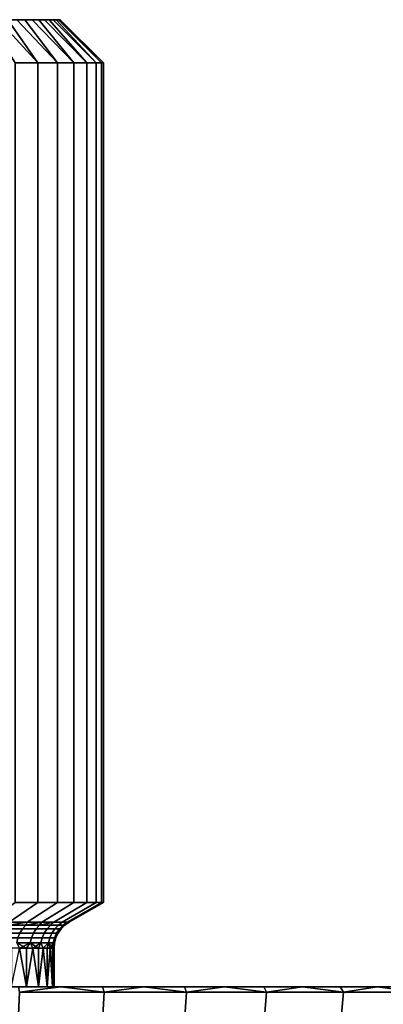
# Model space of a CAD drawing. Header units: metres. Extents: x -109 to 109, y -100 to 76.
# Tile 336 of 337: x 84.72 to 94.5, y 49.03 to 75.5. Entities that reach past the tile are written whole.
import ezdxf

# ---------------------------------------------------------------- set-up
doc = ezdxf.new("R2010")
doc.units = ezdxf.units.M
doc.layers.add('solid_21062310', color=7, linetype='CONTINUOUS')

msp = doc.modelspace()

# ---------------------------------------------------------------- linework, layer by layer
at = {"layer": 'solid_21062310'}
for points in [[(85.802788, 75.5, -0.476263), (67.184502, 75.5), (67.197212, 75.5, 0.476263), (85.815498, 75.5)], [(85.766754, 75.5, -0.947593), (67.197212, 75.5, -0.476262), (67.184502, 75.5), (85.802788, 75.5, -0.476263)], [(67.233246, 75.5, 0.947593), (85.802788, 75.5, 0.476262), (85.815498, 75.5), (67.197212, 75.5, 0.476263)], [(85.707413, 75.5, -1.41399), (67.233246, 75.5, -0.947592), (67.197212, 75.5, -0.476262), (85.766754, 75.5, -0.947593)], [(67.292587, 75.5, 1.41399), (85.766754, 75.5, 0.947592), (85.802788, 75.5, 0.476262), (67.233246, 75.5, 0.947593)], [(85.624748, 75.5, -1.875455), (67.292587, 75.5, -1.41399), (67.233246, 75.5, -0.947592), (85.707413, 75.5, -1.41399)], [(67.375252, 75.5, 1.875455), (85.707413, 75.5, 1.41399), (85.766754, 75.5, 0.947592), (67.292587, 75.5, 1.41399)], [(85.518318, 75.5, -2.333402), (67.375252, 75.5, -1.875454), (67.292587, 75.5, -1.41399), (85.624748, 75.5, -1.875455)], [(67.481682, 75.5, 2.333402), (85.624748, 75.5, 1.875454), (85.707413, 75.5, 1.41399), (67.375252, 75.5, 1.875455)], [(85.388023, 75.5, -2.788139), (67.481674, 75.5, -2.3334), (67.375252, 75.5, -1.875454), (85.518318, 75.5, -2.333402)], [(85.234955, 75.5, -3.236253), (67.611977, 75.5, -2.788138), (67.481674, 75.5, -2.3334), (85.388023, 75.5, -2.788139)], [(67.611977, 75.5, 2.788139), (85.518326, 75.5, 2.3334), (85.624748, 75.5, 1.875454), (67.481682, 75.5, 2.333402)], [(67.765045, 75.5, 3.236253), (85.388023, 75.5, 2.788138), (85.518326, 75.5, 2.3334), (67.611977, 75.5, 2.788139)], [(85.060234, 75.5, -3.674286), (67.765045, 75.5, -3.236252), (67.611977, 75.5, -2.788138), (85.234955, 75.5, -3.236253)], [(67.939766, 75.5, 3.674286), (85.234955, 75.5, 3.236252), (85.388023, 75.5, 2.788138), (67.765045, 75.5, 3.236253)], [(84.863945, 75.5, -4.101245), (67.939766, 75.5, -3.674285), (67.765045, 75.5, -3.236252), (85.060234, 75.5, -3.674286)], [(68.136055, 75.5, 4.101245), (85.060234, 75.5, 3.674285), (85.234955, 75.5, 3.236252), (67.939766, 75.5, 3.674286)], [(84.644852, 75.5, -4.520209), (68.136055, 75.5, -4.101243), (67.939766, 75.5, -3.674285), (84.863945, 75.5, -4.101245)], [(68.355148, 75.5, 4.520209), (84.863945, 75.5, 4.101243), (85.060234, 75.5, 3.674285), (68.136055, 75.5, 4.101245)], [(68.59536, 75.5, 4.92836), (84.644852, 75.5, 4.520207), (84.863945, 75.5, 4.101243), (68.355148, 75.5, 4.520209)], [(84.145119, 75.5, 5.322552), (83.867088, 75.5, 5.701107), (84.599159, 74.337997, 6.646926), (85.211639, 74.337997, 5.821111)], [(85.211639, 74.337997, -5.821112), (84.599159, 74.337997, -6.646927), (83.867088, 75.5, -5.701108), (84.145119, 75.5, -5.322554)], [(84.145119, 75.5, 5.322552), (85.211639, 74.337997, 5.821111), (84.40464, 75.5, 4.928358)], [(85.211639, 74.337997, -5.821112), (84.145119, 75.5, -5.322554), (84.40464, 75.5, -4.92836)], [(84.644852, 75.5, 4.520207), (84.40464, 75.5, 4.928358), (85.211639, 74.337997, 5.821111), (85.740295, 74.337997, 4.939121)], [(85.740295, 74.337997, -4.939122), (85.211639, 74.337997, -5.821112), (84.40464, 75.5, -4.92836), (84.644852, 75.5, -4.520209)], [(84.644852, 75.5, 4.520207), (85.740295, 74.337997, 4.939121), (84.863945, 75.5, 4.101243)], [(85.740295, 74.337997, -4.939122), (84.644852, 75.5, -4.520209), (84.863945, 75.5, -4.101245)], [(85.060234, 75.5, 3.674285), (84.863945, 75.5, 4.101243), (85.740295, 74.337997, 4.939121), (86.179962, 74.337997, 4.009536)], [(86.179962, 74.337997, -4.009537), (85.740295, 74.337997, -4.939122), (84.863945, 75.5, -4.101245), (85.060234, 75.5, -3.674286)], [(85.060234, 75.5, 3.674285), (86.179962, 74.337997, 4.009536), (85.234955, 75.5, 3.236252)], [(86.179962, 74.337997, -4.009537), (85.060234, 75.5, -3.674286), (85.234955, 75.5, -3.236253)], [(85.388023, 75.5, 2.788138), (85.234955, 75.5, 3.236252), (86.179962, 74.337997, 4.009536), (86.52639, 74.337997, 3.041304)], [(86.52639, 74.337997, -3.041305), (86.179962, 74.337997, -4.009537), (85.234955, 75.5, -3.236253), (85.388023, 75.5, -2.788139)], [(85.388023, 75.5, 2.788138), (86.52639, 74.337997, 3.041304), (85.518326, 75.5, 2.3334)], [(86.52639, 74.337997, -3.041305), (85.388023, 75.5, -2.788139), (85.518318, 75.5, -2.333402)], [(86.776222, 74.337997, -2.043845), (86.52639, 74.337997, -3.041305), (85.518318, 75.5, -2.333402), (85.624748, 75.5, -1.875455)], [(85.624748, 75.5, 1.875454), (85.518326, 75.5, 2.3334), (86.52639, 74.337997, 3.041304), (86.776222, 74.337997, 2.043845)], [(85.624748, 75.5, 1.875454), (86.776222, 74.337997, 2.043845), (85.707413, 75.5, 1.41399)], [(86.776222, 74.337997, -2.043845), (85.624748, 75.5, -1.875455), (85.707413, 75.5, -1.41399)], [(85.766754, 75.5, 0.947592), (85.707413, 75.5, 1.41399), (86.776222, 74.337997, 2.043845), (86.927063, 74.337997, 1.026819)], [(86.927063, 74.337997, -1.026819), (86.776222, 74.337997, -2.043845), (85.707413, 75.5, -1.41399), (85.766754, 75.5, -0.947593)], [(85.766754, 75.5, 0.947592), (86.927063, 74.337997, 1.026819), (86.977501, 74.337997), (85.802788, 75.5, 0.476262)], [(86.927063, 74.337997, -1.026819), (85.766754, 75.5, -0.947593), (85.802788, 75.5, -0.476263)], [(85.802788, 75.5, 0.476262), (86.977501, 74.337997), (85.815498, 75.5)], [(85.802788, 75.5, -0.476263), (85.815498, 75.5), (86.977501, 74.337997), (86.927063, 74.337997, -1.026819)], [(85.211639, 74.337997, 5.821111), (84.599159, 74.337997, 6.646926), (84.599113, 51.766434, 6.646979), (85.211678, 51.766434, 5.821049)], [(84.599159, 74.337997, -6.646927), (85.211639, 74.337997, -5.821112), (85.211678, 51.766434, -5.821049), (84.599113, 51.766434, -6.646979)], [(85.211639, 74.337997, 5.821111), (85.211678, 51.766434, 5.821049), (85.740349, 51.766434, 4.939025), (85.740295, 74.337997, 4.939121)], [(85.211639, 74.337997, -5.821112), (85.740295, 74.337997, -4.939122), (85.740349, 51.766434, -4.939025), (85.211678, 51.766434, -5.821049)], [(85.740295, 74.337997, 4.939121), (85.740349, 51.766434, 4.939025), (86.18, 51.766434, 4.009443), (86.179962, 74.337997, 4.009536)], [(85.740295, 74.337997, -4.939122), (86.179962, 74.337997, -4.009537), (86.18, 51.766434, -4.009443), (85.740349, 51.766434, -4.939025)], [(86.179962, 74.337997, 4.009536), (86.18, 51.766434, 4.009443), (86.526405, 51.766434, 3.04126), (86.52639, 74.337997, 3.041304)], [(86.179962, 74.337997, -4.009537), (86.52639, 74.337997, -3.041305), (86.526405, 51.766434, -3.04126), (86.18, 51.766434, -4.009443)], [(86.776222, 74.337997, 2.043845), (86.52639, 74.337997, 3.041304), (86.526405, 51.766434, 3.04126), (86.776222, 51.766434, 2.043844)], [(86.52639, 74.337997, -3.041305), (86.776222, 74.337997, -2.043845), (86.776222, 51.766434, -2.043844), (86.526405, 51.766434, -3.04126)], [(86.927063, 74.337997, 1.026819), (86.776222, 74.337997, 2.043845), (86.776222, 51.766434, 2.043844), (86.927063, 51.766434, 1.026829)], [(86.776222, 74.337997, -2.043845), (86.927063, 74.337997, -1.026819), (86.927063, 51.766434, -1.026829), (86.776222, 51.766434, -2.043844)], [(86.977501, 74.337997), (86.927063, 74.337997, 1.026819), (86.927063, 51.766434, 1.026829), (86.977501, 51.766434)], [(86.927063, 74.337997, -1.026819), (86.977501, 74.337997), (86.977501, 51.766434), (86.927063, 51.766434, -1.026829)], [(84.599113, 51.766434, 6.646979), (83.882263, 51.230942, 6.05844), (84.440544, 51.230942, 5.305683), (85.211678, 51.766434, 5.821049)], [(84.599113, 51.766434, -6.646979), (85.211678, 51.766434, -5.821049), (84.440544, 51.230942, -5.305685), (83.882263, 51.230942, -6.058442)], [(85.740349, 51.766434, 4.939025), (85.211678, 51.766434, 5.821049), (84.440544, 51.230942, 5.305683), (84.922356, 51.230942, 4.501828)], [(85.211678, 51.766434, -5.821049), (85.740349, 51.766434, -4.939025), (84.922356, 51.230942, -4.50183), (84.440544, 51.230942, -5.305685)], [(86.18, 51.766434, 4.009443), (85.740349, 51.766434, 4.939025), (84.922356, 51.230942, 4.501828), (85.323051, 51.230942, 3.654618)], [(85.740349, 51.766434, -4.939025), (86.18, 51.766434, -4.009443), (85.323051, 51.230942, -3.654619), (84.922356, 51.230942, -4.50183)], [(86.526405, 51.766434, 3.04126), (86.18, 51.766434, 4.009443), (85.323051, 51.230942, 3.654618), (85.638779, 51.230942, 2.772212)], [(86.526405, 51.766434, -3.04126), (85.638779, 51.230942, -2.772213), (85.323051, 51.230942, -3.654619), (86.18, 51.766434, -4.009443)], [(86.776222, 51.766434, 2.043844), (86.526405, 51.766434, 3.04126), (85.638779, 51.230942, 2.772212), (85.866501, 51.230942, 1.863108)], [(86.776222, 51.766434, -2.043844), (85.866501, 51.230942, -1.863109), (85.638779, 51.230942, -2.772213), (86.526405, 51.766434, -3.04126)], [(86.927063, 51.766434, 1.026829), (86.776222, 51.766434, 2.043844), (85.866501, 51.230942, 1.863108), (86.004013, 51.230942, 0.936061)], [(86.927063, 51.766434, -1.026829), (86.004013, 51.230942, -0.936062), (85.866501, 51.230942, -1.863109), (86.776222, 51.766434, -2.043844)], [(86.977501, 51.766434), (86.927063, 51.766434, 1.026829), (86.004013, 51.230942, 0.936061), (86.050003, 51.230942)], [(86.927063, 51.766434, -1.026829), (86.977501, 51.766434), (86.050003, 51.230942), (86.004013, 51.230942, -0.936062)], [(84.355148, 51.05267, 5.048198), (84.799438, 51.05267, 4.27866), (84.88723, 51.151314, 4.323916), (84.438232, 51.151314, 5.101594)], [(84.799438, 51.05267, -4.27866), (84.355148, 51.05267, -5.048198), (84.438232, 51.151314, -5.101594), (84.88723, 51.151314, -4.323916)], [(84.438232, 51.151314, 5.101594), (84.922356, 51.230942, 4.501828), (84.440544, 51.230942, 5.305683)], [(84.438232, 51.151314, 5.101594), (84.88723, 51.151314, 4.323916), (84.922356, 51.230942, 4.501828)], [(84.438232, 51.151314, -5.101594), (84.440544, 51.230942, -5.305685), (84.922356, 51.230942, -4.50183)], [(84.88723, 51.151314, -4.323916), (84.438232, 51.151314, -5.101594), (84.922356, 51.230942, -4.50183)], [(84.799438, 51.05267, 4.27866), (85.168571, 51.05267, 3.470374), (85.260262, 51.151314, 3.507081), (84.88723, 51.151314, 4.323916)], [(85.168571, 51.05267, -3.470374), (84.799438, 51.05267, -4.27866), (84.88723, 51.151314, -4.323916), (85.260262, 51.151314, -3.507081)], [(84.88723, 51.151314, 4.323916), (85.323051, 51.230942, 3.654618), (84.922356, 51.230942, 4.501828)], [(84.88723, 51.151314, 4.323916), (85.260262, 51.151314, 3.507081), (85.323051, 51.230942, 3.654618)], [(84.88723, 51.151314, -4.323916), (84.922356, 51.230942, -4.50183), (85.323051, 51.230942, -3.654619)], [(85.260262, 51.151314, -3.507081), (84.88723, 51.151314, -4.323916), (85.323051, 51.230942, -3.654619)], [(85.168571, 51.05267, 3.470374), (85.459206, 51.05267, 2.630659), (85.553963, 51.151314, 2.658484), (85.260262, 51.151314, 3.507081)], [(85.459206, 51.05267, -2.630659), (85.168571, 51.05267, -3.470374), (85.260262, 51.151314, -3.507081), (85.553963, 51.151314, -2.658484)], [(85.260262, 51.151314, 3.507081), (85.638779, 51.230942, 2.772212), (85.323051, 51.230942, 3.654618)], [(85.260262, 51.151314, 3.507081), (85.553963, 51.151314, 2.658484), (85.638779, 51.230942, 2.772212)], [(85.260262, 51.151314, -3.507081), (85.323051, 51.230942, -3.654619), (85.638779, 51.230942, -2.772213)], [(85.553963, 51.151314, -2.658484), (85.260262, 51.151314, -3.507081), (85.638779, 51.230942, -2.772213)], [(85.459206, 51.05267, 2.630659), (85.668694, 51.05267, 1.767121), (85.765671, 51.151314, 1.785812), (85.553963, 51.151314, 2.658484)], [(85.668694, 51.05267, -1.767121), (85.459206, 51.05267, -2.630659), (85.553963, 51.151314, -2.658484), (85.765671, 51.151314, -1.785812)], [(85.765671, 51.151314, 1.785812), (85.866501, 51.230942, 1.863108), (85.638779, 51.230942, 2.772212), (85.553963, 51.151314, 2.658484)], [(85.765671, 51.151314, -1.785812), (85.553963, 51.151314, -2.658484), (85.638779, 51.230942, -2.772213), (85.866501, 51.230942, -1.863109)], [(85.668694, 51.05267, 1.767121), (85.795151, 51.05267, 0.88758), (85.893471, 51.151314, 0.896968), (85.765671, 51.151314, 1.785812)], [(85.795151, 51.05267, -0.88758), (85.668694, 51.05267, -1.767121), (85.765671, 51.151314, -1.785812), (85.893471, 51.151314, -0.896968)], [(85.893471, 51.151314, 0.896968), (86.004013, 51.230942, 0.936061), (85.866501, 51.230942, 1.863108), (85.765671, 51.151314, 1.785812)], [(85.893471, 51.151314, -0.896968), (85.765671, 51.151314, -1.785812), (85.866501, 51.230942, -1.863109), (86.004013, 51.230942, -0.936062)], [(85.795151, 51.05267, 0.88758), (85.837433, 51.05267), (85.936195, 51.151314), (85.893471, 51.151314, 0.896968)], [(85.893471, 51.151314, -0.896968), (85.936195, 51.151314), (85.837433, 51.05267), (85.795151, 51.05267, -0.88758)], [(85.893471, 51.151314, 0.896968), (85.936195, 51.151314), (86.050003, 51.230942), (86.004013, 51.230942, 0.936061)], [(85.936195, 51.151314), (85.893471, 51.151314, -0.896968), (86.004013, 51.230942, -0.936062), (86.050003, 51.230942)], [(84.238098, 50.811867, 4.972973), (84.675766, 50.811867, 4.214902), (84.728233, 50.938362, 4.241949), (84.28775, 50.938362, 5.004885)], [(84.675766, 50.811867, -4.214902), (84.238098, 50.811867, -4.972973), (84.28775, 50.938362, -5.004885), (84.728233, 50.938362, -4.241949)], [(84.28775, 50.938362, 5.004885), (84.728233, 50.938362, 4.241949), (84.799438, 51.05267, 4.27866), (84.355148, 51.05267, 5.048198)], [(84.728233, 50.938362, -4.241949), (84.28775, 50.938362, -5.004885), (84.355148, 51.05267, -5.048198), (84.799438, 51.05267, -4.27866)], [(84.675766, 50.811867, 4.214902), (85.039398, 50.811867, 3.41866), (85.0942, 50.938362, 3.440598), (84.728233, 50.938362, 4.241949)], [(85.039398, 50.811867, -3.41866), (84.675766, 50.811867, -4.214902), (84.728233, 50.938362, -4.241949), (85.0942, 50.938362, -3.440598)], [(84.728233, 50.938362, 4.241949), (85.0942, 50.938362, 3.440598), (85.168571, 51.05267, 3.470374), (84.799438, 51.05267, 4.27866)], [(85.0942, 50.938362, -3.440598), (84.728233, 50.938362, -4.241949), (84.799438, 51.05267, -4.27866), (85.168571, 51.05267, -3.470374)], [(85.039398, 50.811867, 3.41866), (85.325699, 50.811867, 2.591459), (85.382332, 50.938362, 2.608088), (85.0942, 50.938362, 3.440598)], [(85.325699, 50.811867, -2.591459), (85.039398, 50.811867, -3.41866), (85.0942, 50.938362, -3.440598), (85.382332, 50.938362, -2.608088)], [(85.0942, 50.938362, 3.440598), (85.382332, 50.938362, 2.608088), (85.459206, 51.05267, 2.630659), (85.168571, 51.05267, 3.470374)], [(85.382332, 50.938362, -2.608088), (85.0942, 50.938362, -3.440598), (85.168571, 51.05267, -3.470374), (85.459206, 51.05267, -2.630659)], [(85.325699, 50.811867, 2.591459), (85.532066, 50.811867, 1.740789), (85.590027, 50.938362, 1.751959), (85.382332, 50.938362, 2.608088)], [(85.532066, 50.811867, -1.740789), (85.325699, 50.811867, -2.591459), (85.382332, 50.938362, -2.608088), (85.590027, 50.938362, -1.751959)], [(85.382332, 50.938362, 2.608088), (85.590027, 50.938362, 1.751959), (85.668694, 51.05267, 1.767121), (85.459206, 51.05267, 2.630659)], [(85.590027, 50.938362, -1.751959), (85.382332, 50.938362, -2.608088), (85.459206, 51.05267, -2.630659), (85.668694, 51.05267, -1.767121)], [(85.532066, 50.811867, 1.740789), (85.656647, 50.811867, 0.874353), (85.715401, 50.938362, 0.879964), (85.590027, 50.938362, 1.751959)], [(85.656647, 50.811867, -0.874353), (85.532066, 50.811867, -1.740789), (85.590027, 50.938362, -1.751959), (85.715401, 50.938362, -0.879964)], [(85.590027, 50.938362, 1.751959), (85.715401, 50.938362, 0.879964), (85.795151, 51.05267, 0.88758), (85.668694, 51.05267, 1.767121)], [(85.715401, 50.938362, -0.879964), (85.590027, 50.938362, -1.751959), (85.668694, 51.05267, -1.767121), (85.795151, 51.05267, -0.88758)], [(85.656647, 50.811867, 0.874353), (85.698296, 50.811867), (85.757317, 50.938362), (85.715401, 50.938362, 0.879964)], [(85.715401, 50.938362, -0.879964), (85.757317, 50.938362), (85.698296, 50.811867), (85.656647, 50.811867, -0.874353)], [(85.715401, 50.938362, 0.879964), (85.757317, 50.938362), (85.837433, 51.05267), (85.795151, 51.05267, 0.88758)], [(85.795151, 51.05267, -0.88758), (85.837433, 51.05267), (85.757317, 50.938362), (85.715401, 50.938362, -0.879964)], [(84.643646, 50.67704, 4.198342), (85.005852, 50.67704, 3.405229), (85.039398, 50.811867, 3.41866), (84.675766, 50.811867, 4.214902)], [(85.005852, 50.67704, -3.405229), (84.643646, 50.67704, -4.198342), (84.675766, 50.811867, -4.214902), (85.039398, 50.811867, -3.41866)], [(84.643646, 50.67704, 4.198342), (84.714912, 50.53812, 4.029599), (84.90847, 50.53812, 3.60835)], [(84.643646, 50.67704, 4.198342), (84.90847, 50.53812, 3.60835), (85.005852, 50.67704, 3.405229)], [(85.005852, 50.67704, -3.405229), (84.714912, 50.53812, -4.0296), (84.643646, 50.67704, -4.198342)], [(85.005852, 50.67704, -3.405229), (84.90847, 50.53812, -3.60835), (84.714912, 50.53812, -4.0296)], [(85.005852, 50.67704, 3.405229), (84.90847, 50.53812, 3.60835), (85.080437, 50.53812, 3.177838)], [(85.005852, 50.67704, -3.405229), (85.080437, 50.53812, -3.177838), (84.90847, 50.53812, -3.60835)], [(85.005852, 50.67704, 3.405229), (85.291023, 50.67704, 2.581277), (85.325699, 50.811867, 2.591459), (85.039398, 50.811867, 3.41866)], [(85.291023, 50.67704, -2.581277), (85.005852, 50.67704, -3.405229), (85.039398, 50.811867, -3.41866), (85.325699, 50.811867, -2.591459)], [(85.005852, 50.67704, 3.405229), (85.080437, 50.53812, 3.177838), (85.230377, 50.53812, 2.739168)], [(85.005852, 50.67704, 3.405229), (85.230377, 50.53812, 2.739168), (85.291023, 50.67704, 2.581277)], [(85.291023, 50.67704, -2.581277), (85.080437, 50.53812, -3.177838), (85.005852, 50.67704, -3.405229)], [(85.291023, 50.67704, -2.581277), (85.230377, 50.53812, -2.739168), (85.080437, 50.53812, -3.177838)], [(85.291023, 50.67704, 2.581277), (85.230377, 50.53812, 2.739168), (85.35791, 50.53812, 2.293467)], [(85.291023, 50.67704, -2.581277), (85.35791, 50.53812, -2.293467), (85.230377, 50.53812, -2.739168)], [(85.291023, 50.67704, 2.581277), (85.496582, 50.67704, 1.733949), (85.532066, 50.811867, 1.740789), (85.325699, 50.811867, 2.591459)], [(85.496582, 50.67704, -1.733949), (85.291023, 50.67704, -2.581277), (85.325699, 50.811867, -2.591459), (85.532066, 50.811867, -1.740789)], [(85.496582, 50.67704, 1.733949), (85.291023, 50.67704, 2.581277), (85.35791, 50.53812, 2.293467), (85.4627, 50.53812, 1.841879)], [(85.496582, 50.67704, -1.733949), (85.35791, 50.53812, -2.293467), (85.291023, 50.67704, -2.581277)], [(85.496582, 50.67704, -1.733949), (85.4627, 50.53812, -1.841879), (85.35791, 50.53812, -2.293467)], [(85.496582, 50.67704, 1.733949), (85.4627, 50.53812, 1.841879), (85.544487, 50.53812, 1.385562)], [(85.496582, 50.67704, -1.733949), (85.544487, 50.53812, -1.385562), (85.4627, 50.53812, -1.841879)], [(85.496582, 50.67704, 1.733949), (85.620667, 50.67704, 0.870918), (85.656647, 50.811867, 0.874353), (85.532066, 50.811867, 1.740789)], [(85.620667, 50.67704, -0.870918), (85.496582, 50.67704, -1.733949), (85.532066, 50.811867, -1.740789), (85.656647, 50.811867, -0.874353)], [(85.496582, 50.67704, 1.733949), (85.544487, 50.53812, 1.385562), (85.603058, 50.53812, 0.925689)], [(85.496582, 50.67704, 1.733949), (85.603058, 50.53812, 0.925689), (85.620667, 50.67704, 0.870918)], [(85.620667, 50.67704, -0.870918), (85.544487, 50.53812, -1.385562), (85.496582, 50.67704, -1.733949)], [(85.620667, 50.67704, -0.870918), (85.603058, 50.53812, -0.925689), (85.544487, 50.53812, -1.385562)], [(85.620667, 50.67704, 0.870918), (85.603058, 50.53812, 0.925689), (85.638252, 50.53812, 0.463439)], [(85.620667, 50.67704, -0.870918), (85.638252, 50.53812, -0.463439), (85.603058, 50.53812, -0.925689)], [(85.620667, 50.67704, 0.870918), (85.662155, 50.67704), (85.698296, 50.811867), (85.656647, 50.811867, 0.874353)], [(85.656647, 50.811867, -0.874353), (85.698296, 50.811867), (85.662155, 50.67704), (85.620667, 50.67704, -0.870918)], [(85.620667, 50.67704, 0.870918), (85.638252, 50.53812, 0.463439), (85.650002, 50.53812)], [(85.620667, 50.67704, 0.870918), (85.650002, 50.53812), (85.662155, 50.67704)], [(85.620667, 50.67704, -0.870918), (85.662155, 50.67704), (85.638252, 50.53812, -0.463439)], [(85.662155, 50.67704), (85.650002, 50.53812), (85.638252, 50.53812, -0.463439)], [(84.714912, 50.53812, 4.029599), (84.500275, 50.53812, 4.440505), (84.500198, 49.5, 4.439841), (84.90815, 49.5, 3.609023)], [(84.714912, 50.53812, -4.0296), (84.90847, 50.53812, -3.60835), (84.90815, 49.5, -3.609023), (84.500198, 49.5, -4.439841)], [(84.90847, 50.53812, 3.60835), (84.714912, 50.53812, 4.029599), (84.90815, 49.5, 3.609023)], [(85.080437, 50.53812, 3.177838), (84.90847, 50.53812, 3.60835), (84.90815, 49.5, 3.609023), (85.230087, 49.5, 2.73873)], [(85.080437, 50.53812, -3.177838), (85.230377, 50.53812, -2.739168), (85.230087, 49.5, -2.73873), (84.90815, 49.5, -3.609023)], [(84.90847, 50.53812, -3.60835), (85.080437, 50.53812, -3.177838), (84.90815, 49.5, -3.609023)], [(85.230377, 50.53812, 2.739168), (85.080437, 50.53812, 3.177838), (85.230087, 49.5, 2.73873)], [(85.35791, 50.53812, 2.293467), (85.230377, 50.53812, 2.739168), (85.230087, 49.5, 2.73873), (85.462608, 49.5, 1.842322)], [(85.35791, 50.53812, -2.293467), (85.4627, 50.53812, -1.841879), (85.462608, 49.5, -1.842322), (85.230087, 49.5, -2.73873)], [(85.230377, 50.53812, -2.739168), (85.35791, 50.53812, -2.293467), (85.230087, 49.5, -2.73873)], [(85.4627, 50.53812, 1.841879), (85.35791, 50.53812, 2.293467), (85.462608, 49.5, 1.842322)], [(85.544487, 50.53812, 1.385562), (85.4627, 50.53812, 1.841879), (85.462608, 49.5, 1.842322), (85.602097, 49.5, 0.930894)], [(85.544487, 50.53812, -1.385562), (85.603058, 50.53812, -0.925689), (85.602097, 49.5, -0.930894), (85.462608, 49.5, -1.842322)], [(85.4627, 50.53812, -1.841879), (85.544487, 50.53812, -1.385562), (85.462608, 49.5, -1.842322)], [(85.603058, 50.53812, 0.925689), (85.544487, 50.53812, 1.385562), (85.602097, 49.5, 0.930894)], [(85.638252, 50.53812, 0.463439), (85.603058, 50.53812, 0.925689), (85.602097, 49.5, 0.930894), (85.650002, 49.5)], [(85.638252, 50.53812, -0.463439), (85.650002, 50.53812), (85.650002, 49.5), (85.602097, 49.5, -0.930894)], [(85.603058, 50.53812, -0.925689), (85.638252, 50.53812, -0.463439), (85.602097, 49.5, -0.930894)], [(85.650002, 50.53812), (85.638252, 50.53812, 0.463439), (85.650002, 49.5)], [(106.742775, 49.5, 9.330058), (76.964729, 49.5, 9.137949), (46.257225, 49.5, 9.330058)], [(46.257225, 49.5, -9.330058), (76.035271, 49.5, -9.137949), (106.742775, 49.5, -9.330058)], [(46.626232, 49.5, -10.451293), (46.257225, 49.5, -9.330058), (106.742775, 49.5, -9.330058), (106.373772, 49.5, -10.451293)], [(106.373772, 49.5, 10.451293), (106.742775, 49.5, 9.330058), (46.257225, 49.5, 9.330058), (46.626232, 49.5, 10.451293)], [(47.038429, 49.5, -11.561517), (46.626232, 49.5, -10.451293), (106.373772, 49.5, -10.451293), (105.961571, 49.5, -11.561517)], [(105.961571, 49.5, 11.561517), (106.373772, 49.5, 10.451293), (46.626232, 49.5, 10.451293), (47.038429, 49.5, 11.561517)], [(47.492268, 49.5, -12.657188), (47.038429, 49.5, -11.561517), (105.961571, 49.5, -11.561517), (105.507729, 49.5, -12.657188)], [(105.507729, 49.5, 12.657188), (105.961571, 49.5, 11.561517), (47.038429, 49.5, 11.561517), (47.492268, 49.5, 12.657188)], [(47.985847, 49.5, -13.733713), (47.492268, 49.5, -12.657188), (105.507729, 49.5, -12.657188), (105.014153, 49.5, -13.733713)], [(105.014153, 49.5, 13.733713), (105.507729, 49.5, 12.657188), (47.492268, 49.5, 12.657188), (47.985847, 49.5, 13.733713)], [(48.517765, 49.5, -14.787492), (47.985847, 49.5, -13.733713), (105.014153, 49.5, -13.733713), (104.482231, 49.5, -14.787492)], [(104.482231, 49.5, 14.787492), (105.014153, 49.5, 13.733713), (47.985847, 49.5, 13.733713), (48.517765, 49.5, 14.787492)], [(49.090477, 49.5, -15.823219), (48.517765, 49.5, -14.787492), (104.482231, 49.5, -14.787492), (103.909523, 49.5, -15.823219)], [(103.909523, 49.5, 15.823219), (104.482231, 49.5, 14.787492), (48.517765, 49.5, 14.787492), (49.090477, 49.5, 15.823219)], [(49.702553, 49.5, -16.838882), (49.090477, 49.5, -15.823219), (103.909523, 49.5, -15.823219), (103.297447, 49.5, -16.838882)], [(103.297447, 49.5, 16.838882), (103.909523, 49.5, 15.823219), (49.090477, 49.5, 15.823219), (49.702553, 49.5, 16.838882)], [(50.351395, 49.5, -17.830261), (49.702553, 49.5, -16.838882), (103.297447, 49.5, -16.838882), (102.648605, 49.5, -17.830261)], [(102.648605, 49.5, 17.830261), (103.297447, 49.5, 16.838882), (49.702553, 49.5, 16.838882), (50.351395, 49.5, 17.830261)], [(51.03458, 49.5, -18.793356), (50.351395, 49.5, -17.830261), (102.648605, 49.5, -17.830261), (101.965416, 49.5, -18.793356)], [(101.965416, 49.5, 18.793356), (102.648605, 49.5, 17.830261), (50.351395, 49.5, 17.830261), (51.03458, 49.5, 18.793356)], [(51.754696, 49.5, -19.731445), (51.03458, 49.5, -18.793356), (101.965416, 49.5, -18.793356), (101.245308, 49.5, -19.731445)], [(101.245308, 49.5, 19.731445), (101.965416, 49.5, 18.793356), (51.03458, 49.5, 18.793356), (51.754696, 49.5, 19.731445)], [(52.511185, 49.5, -20.64431), (51.754696, 49.5, -19.731445), (101.245308, 49.5, -19.731445), (100.488815, 49.5, -20.64431)], [(100.488815, 49.5, 20.64431), (101.245308, 49.5, 19.731445), (51.754696, 49.5, 19.731445), (52.511185, 49.5, 20.64431)], [(52.511185, 49.5, -20.64431), (100.488815, 49.5, -20.64431), (99.69915, 49.5, -21.5282)], [(52.511185, 49.5, -20.64431), (99.69915, 49.5, -21.5282), (53.30085, 49.5, -21.5282)], [(100.488815, 49.5, 20.64431), (52.511185, 49.5, 20.64431), (53.30085, 49.5, 21.5282)], [(53.30085, 49.5, -21.5282), (99.69915, 49.5, -21.5282), (98.879517, 49.5, -22.379364)], [(53.30085, 49.5, -21.5282), (98.879517, 49.5, -22.379364), (54.120483, 49.5, -22.379364)], [(99.69915, 49.5, 21.5282), (53.30085, 49.5, 21.5282), (54.120483, 49.5, 22.379364)], [(100.488815, 49.5, 20.64431), (53.30085, 49.5, 21.5282), (99.69915, 49.5, 21.5282)], [(54.120483, 49.5, -22.379364), (98.879517, 49.5, -22.379364), (98.028313, 49.5, -23.199028)], [(54.120483, 49.5, -22.379364), (98.028313, 49.5, -23.199028), (54.971684, 49.5, -23.199028)], [(98.879517, 49.5, 22.379364), (54.120483, 49.5, 22.379364), (54.971684, 49.5, 23.199028)], [(99.69915, 49.5, 21.5282), (54.120483, 49.5, 22.379364), (98.879517, 49.5, 22.379364)], [(54.971684, 49.5, -23.199028), (98.028313, 49.5, -23.199028), (97.144348, 49.5, -23.988758)], [(54.971684, 49.5, -23.199028), (97.144348, 49.5, -23.988758), (55.855648, 49.5, -23.988758)], [(98.028313, 49.5, 23.199028), (54.971684, 49.5, 23.199028), (55.855648, 49.5, 23.988758)], [(98.879517, 49.5, 22.379364), (54.971684, 49.5, 23.199028), (98.028313, 49.5, 23.199028)], [(55.855648, 49.5, -23.988758), (97.144348, 49.5, -23.988758), (96.2314, 49.5, -24.745325)], [(55.855648, 49.5, -23.988758), (96.2314, 49.5, -24.745325), (56.7686, 49.5, -24.745325)], [(97.144348, 49.5, 23.988758), (55.855648, 49.5, 23.988758), (56.7686, 49.5, 24.745325)], [(98.028313, 49.5, 23.199028), (55.855648, 49.5, 23.988758), (97.144348, 49.5, 23.988758)], [(56.7686, 49.5, -24.745325), (96.2314, 49.5, -24.745325), (95.293251, 49.5, -25.465494)], [(56.7686, 49.5, -24.745325), (95.293251, 49.5, -25.465494), (57.706749, 49.5, -25.465494)], [(96.2314, 49.5, 24.745325), (56.7686, 49.5, 24.745325), (57.706749, 49.5, 25.465494)], [(97.144348, 49.5, 23.988758), (56.7686, 49.5, 24.745325), (96.2314, 49.5, 24.745325)], [(57.706749, 49.5, -25.465494), (95.293251, 49.5, -25.465494), (94.330139, 49.5, -26.148695)], [(57.706749, 49.5, -25.465494), (94.330139, 49.5, -26.148695), (58.669865, 49.5, -26.148695)], [(95.293251, 49.5, 25.465494), (57.706749, 49.5, 25.465494), (58.669865, 49.5, 26.148695)], [(96.2314, 49.5, 24.745325), (57.706749, 49.5, 25.465494), (95.293251, 49.5, 25.465494)], [(58.669865, 49.5, -26.148695), (94.330139, 49.5, -26.148695), (93.33876, 49.5, -26.797531)], [(58.669865, 49.5, -26.148695), (93.33876, 49.5, -26.797531), (59.661243, 49.5, -26.797531)], [(94.330139, 49.5, 26.148695), (58.669865, 49.5, 26.148695), (59.661243, 49.5, 26.797531)], [(95.293251, 49.5, 25.465494), (58.669865, 49.5, 26.148695), (94.330139, 49.5, 26.148695)], [(59.661243, 49.5, -26.797531), (93.33876, 49.5, -26.797531), (92.323112, 49.5, -27.409586)], [(59.661243, 49.5, -26.797531), (92.323112, 49.5, -27.409586), (60.676891, 49.5, -27.409586)], [(93.33876, 49.5, 26.797531), (59.661243, 49.5, 26.797531), (60.676891, 49.5, 27.409586)], [(94.330139, 49.5, 26.148695), (59.661243, 49.5, 26.797531), (93.33876, 49.5, 26.797531)], [(60.676891, 49.5, -27.409586), (92.323112, 49.5, -27.409586), (91.287407, 49.5, -27.982277)], [(60.676891, 49.5, -27.409586), (91.287407, 49.5, -27.982277), (61.712589, 49.5, -27.982277)], [(92.323112, 49.5, 27.409586), (60.676891, 49.5, 27.409586), (61.712589, 49.5, 27.982277)], [(93.33876, 49.5, 26.797531), (60.676891, 49.5, 27.409586), (92.323112, 49.5, 27.409586)], [(61.712589, 49.5, -27.982277), (91.287407, 49.5, -27.982277), (90.233673, 49.5, -28.514174)], [(61.712589, 49.5, -27.982277), (90.233673, 49.5, -28.514174), (62.766323, 49.5, -28.514174)], [(91.287407, 49.5, 27.982277), (61.712589, 49.5, 27.982277), (62.766323, 49.5, 28.514174)], [(92.323112, 49.5, 27.409586), (61.712589, 49.5, 27.982277), (91.287407, 49.5, 27.982277)], [(62.766323, 49.5, -28.514174), (90.233673, 49.5, -28.514174), (89.157234, 49.5, -29.007725)], [(62.766323, 49.5, -28.514174), (89.157234, 49.5, -29.007725), (63.842766, 49.5, -29.007725)], [(90.233673, 49.5, 28.514174), (62.766323, 49.5, 28.514174), (63.842766, 49.5, 29.007725)], [(91.287407, 49.5, 27.982277), (62.766323, 49.5, 28.514174), (90.233673, 49.5, 28.514174)], [(63.842766, 49.5, -29.007725), (89.157234, 49.5, -29.007725), (88.061646, 49.5, -29.461535)], [(63.842766, 49.5, -29.007725), (88.061646, 49.5, -29.461535), (64.938354, 49.5, -29.461535)], [(89.157234, 49.5, 29.007725), (63.842766, 49.5, 29.007725), (64.938354, 49.5, 29.461535)], [(90.233673, 49.5, 28.514174), (63.842766, 49.5, 29.007725), (89.157234, 49.5, 29.007725)], [(64.938354, 49.5, -29.461535), (88.061646, 49.5, -29.461535), (86.951485, 49.5, -29.873711)], [(64.938354, 49.5, -29.461535), (86.951485, 49.5, -29.873711), (66.048515, 49.5, -29.873711)], [(88.061646, 49.5, 29.461535), (64.938354, 49.5, 29.461535), (66.048515, 49.5, 29.873711)], [(89.157234, 49.5, 29.007725), (64.938354, 49.5, 29.461535), (88.061646, 49.5, 29.461535)], [(66.048515, 49.5, -29.873711), (86.951485, 49.5, -29.873711), (85.830238, 49.5, -30.242714)], [(66.048515, 49.5, -29.873711), (85.830238, 49.5, -30.242714), (67.169762, 49.5, -30.242714)], [(86.951485, 49.5, 29.873711), (66.048515, 49.5, 29.873711), (67.169762, 49.5, 30.242714)], [(88.061646, 49.5, 29.461535), (66.048515, 49.5, 29.873711), (86.951485, 49.5, 29.873711)], [(67.169762, 49.5, -30.242714), (85.830238, 49.5, -30.242714), (84.692863, 49.5, -30.570126)], [(85.830238, 49.5, 30.242714), (67.169762, 49.5, 30.242714), (68.307137, 49.5, 30.570126)], [(86.951485, 49.5, 29.873711), (67.169762, 49.5, 30.242714), (85.830238, 49.5, 30.242714)], [(85.830238, 49.5, 30.242714), (68.307137, 49.5, 30.570126), (84.692863, 49.5, 30.570126)], [(106.742775, 49.5, -9.330058), (76.035271, 49.5, -9.137949), (76.964729, 49.5, -9.137949)], [(106.742775, 49.5, 9.330058), (107.070168, 49.5, 8.192769), (77.884201, 49.5, 9.044491), (76.964729, 49.5, 9.137949)], [(106.742775, 49.5, -9.330058), (76.964729, 49.5, -9.137949), (77.884201, 49.5, -9.044491)], [(107.070168, 49.5, 8.192769), (78.794579, 49.5, 8.857331), (77.884201, 49.5, 9.044491)], [(106.742775, 49.5, -9.330058), (77.884201, 49.5, -9.044491), (78.794579, 49.5, -8.857331)], [(107.070168, 49.5, 8.192769), (79.676529, 49.5, 8.580749), (78.794579, 49.5, 8.857331)], [(106.742775, 49.5, -9.330058), (78.794579, 49.5, -8.857331), (79.676529, 49.5, -8.580749)], [(107.070168, 49.5, 8.192769), (80.530449, 49.5, 8.214149), (79.676529, 49.5, 8.580749)], [(106.742775, 49.5, -9.330058), (79.676529, 49.5, -8.580749), (80.530449, 49.5, -8.214149)], [(107.070168, 49.5, 8.192769), (81.338867, 49.5, 7.765673), (80.530449, 49.5, 8.214149)], [(106.742775, 49.5, -9.330058), (80.530449, 49.5, -8.214149), (81.338867, 49.5, -7.765673), (107.070168, 49.5, -8.192769)], [(107.070168, 49.5, 8.192769), (107.355537, 49.5, 7.041844), (82.101295, 49.5, 7.234753), (81.338867, 49.5, 7.765673)], [(107.070168, 49.5, -8.192769), (81.338867, 49.5, -7.765673), (82.101295, 49.5, -7.234753)], [(107.355537, 49.5, 7.041844), (82.803146, 49.5, 6.632599), (82.101295, 49.5, 7.234753)], [(107.070168, 49.5, -8.192769), (82.101295, 49.5, -7.234753), (82.803146, 49.5, -6.632599), (107.355537, 49.5, -7.041844)], [(107.355537, 49.5, 7.041844), (107.59774, 49.5, 5.882078), (83.442848, 49.5, 5.959245), (82.803146, 49.5, 6.632599)], [(107.355537, 49.5, -7.041844), (82.803146, 49.5, -6.632599), (83.442848, 49.5, -5.959245)], [(107.59774, 49.5, 5.882078), (84.009377, 49.5, 5.227886), (83.442848, 49.5, 5.959245)], [(107.355537, 49.5, -7.041844), (83.442848, 49.5, -5.959245), (84.009377, 49.5, -5.227886), (107.59774, 49.5, -5.882078)], [(107.59774, 49.5, 5.882078), (107.795647, 49.5, 4.718122), (84.500198, 49.5, 4.439841), (84.009377, 49.5, 5.227886)], [(107.59774, 49.5, -5.882078), (84.009377, 49.5, -5.227886), (84.500198, 49.5, -4.439841), (107.795647, 49.5, -4.718122)], [(107.795647, 49.5, 4.718122), (107.949509, 49.5, 3.548979), (84.90815, 49.5, 3.609023), (84.500198, 49.5, 4.439841)], [(107.795647, 49.5, -4.718122), (84.500198, 49.5, -4.439841), (84.90815, 49.5, -3.609023)], [(86.776543, 45.537159, -30.122993), (84.550285, 45.537159, -30.792774), (84.720375, 49.349998, -31.443209), (86.993721, 49.349998, -30.759256)], [(84.550285, 45.537159, 30.792774), (86.776543, 45.537159, 30.122993), (86.993721, 49.349998, 30.759256), (84.720375, 49.349998, 31.443209)], [(84.720375, 49.349998, -31.443209), (84.692863, 49.5, -30.570126), (85.830238, 49.5, -30.242714)], [(85.830238, 49.5, 30.242714), (84.692863, 49.5, 30.570126), (84.720375, 49.349998, 31.443209), (86.993721, 49.349998, 30.759256)], [(86.993721, 49.349998, -30.759256), (84.720375, 49.349998, -31.443209), (85.830238, 49.5, -30.242714)], [(107.949509, 49.5, 3.548979), (85.230087, 49.5, 2.73873), (84.90815, 49.5, 3.609023)], [(107.795647, 49.5, -4.718122), (84.90815, 49.5, -3.609023), (85.230087, 49.5, -2.73873), (107.949509, 49.5, -3.548979)], [(107.949509, 49.5, 3.548979), (108.059738, 49.5, 2.372911), (85.462608, 49.5, 1.842322), (85.230087, 49.5, 2.73873)], [(107.949509, 49.5, -3.548979), (85.230087, 49.5, -2.73873), (85.462608, 49.5, -1.842322), (108.059738, 49.5, -2.372911)], [(108.059738, 49.5, 2.372911), (108.126343, 49.5, 1.189918), (85.602097, 49.5, 0.930894), (85.462608, 49.5, 1.842322)], [(108.059738, 49.5, -2.372911), (85.462608, 49.5, -1.842322), (85.602097, 49.5, -0.930894), (108.126343, 49.5, -1.189918)], [(108.126343, 49.5, 1.189918), (108.149307, 49.5), (85.650002, 49.5), (85.602097, 49.5, 0.930894)], [(108.149307, 49.5), (108.126343, 49.5, -1.189918), (85.602097, 49.5, -0.930894), (85.650002, 49.5)], [(86.993721, 49.349998, -30.759256), (85.830238, 49.5, -30.242714), (86.951485, 49.5, -29.873711)], [(86.951485, 49.5, 29.873711), (85.830238, 49.5, 30.242714), (86.993721, 49.349998, 30.759256)], [(88.94796, 45.537159, -29.292496), (86.776543, 45.537159, -30.122993), (86.993721, 49.349998, -30.759256), (89.210945, 49.349998, -29.911232)], [(86.776543, 45.537159, 30.122993), (88.94796, 45.537159, 29.292496), (89.210945, 49.349998, 29.911232), (86.993721, 49.349998, 30.759256)], [(86.993721, 49.349998, -30.759256), (86.951485, 49.5, -29.873711), (88.061646, 49.5, -29.461535)], [(88.061646, 49.5, 29.461535), (86.951485, 49.5, 29.873711), (86.993721, 49.349998, 30.759256), (89.210945, 49.349998, 29.911232)], [(89.210945, 49.349998, -29.911232), (86.993721, 49.349998, -30.759256), (88.061646, 49.5, -29.461535)], [(89.210945, 49.349998, -29.911232), (88.061646, 49.5, -29.461535), (89.157234, 49.5, -29.007725)], [(89.157234, 49.5, 29.007725), (88.061646, 49.5, 29.461535), (89.210945, 49.349998, 29.911232)], [(91.052963, 45.537159, -28.30571), (88.94796, 45.537159, -29.292496), (89.210945, 49.349998, -29.911232), (91.360344, 49.349998, -28.903635)], [(88.94796, 45.537159, 29.292496), (91.052963, 45.537159, 28.30571), (91.360344, 49.349998, 28.903635), (89.210945, 49.349998, 29.911232)], [(89.210945, 49.349998, -29.911232), (89.157234, 49.5, -29.007725), (90.233673, 49.5, -28.514174)], [(90.233673, 49.5, 28.514174), (89.157234, 49.5, 29.007725), (89.210945, 49.349998, 29.911232), (91.360344, 49.349998, 28.903635)], [(91.360344, 49.349998, -28.903635), (89.210945, 49.349998, -29.911232), (90.233673, 49.5, -28.514174)], [(91.360344, 49.349998, -28.903635), (90.233673, 49.5, -28.514174), (91.287407, 49.5, -27.982277)], [(91.287407, 49.5, 27.982277), (90.233673, 49.5, 28.514174), (91.360344, 49.349998, 28.903635)], [(93.08033, 45.537159, -27.167898), (91.052963, 45.537159, -28.30571), (91.360344, 49.349998, -28.903635), (93.430496, 49.349998, -27.741816)], [(91.052963, 45.537159, 28.30571), (93.08033, 45.537159, 27.167898), (93.430496, 49.349998, 27.741816), (91.360344, 49.349998, 28.903635)], [(91.360344, 49.349998, -28.903635), (91.287407, 49.5, -27.982277), (92.323112, 49.5, -27.409586)], [(92.323112, 49.5, 27.409586), (91.287407, 49.5, 27.982277), (91.360344, 49.349998, 28.903635), (93.430496, 49.349998, 27.741816)], [(93.430496, 49.349998, -27.741816), (91.360344, 49.349998, -28.903635), (92.323112, 49.5, -27.409586)], [(93.430496, 49.349998, -27.741816), (92.323112, 49.5, -27.409586), (93.33876, 49.5, -26.797531)], [(93.33876, 49.5, 26.797531), (92.323112, 49.5, 27.409586), (93.430496, 49.349998, 27.741816)], [(95.019234, 45.537159, -25.885134), (93.08033, 45.537159, -27.167898), (93.430496, 49.349998, -27.741816), (95.410347, 49.349998, -26.431967)], [(93.08033, 45.537159, 27.167898), (95.019234, 45.537159, 25.885134), (95.410347, 49.349998, 26.431967), (93.430496, 49.349998, 27.741816)], [(93.430496, 49.349998, -27.741816), (93.33876, 49.5, -26.797531), (94.330139, 49.5, -26.148695)], [(94.330139, 49.5, 26.148695), (93.33876, 49.5, 26.797531), (93.430496, 49.349998, 27.741816), (95.410347, 49.349998, 26.431967)], [(95.410347, 49.349998, -26.431967), (93.430496, 49.349998, -27.741816), (94.330139, 49.5, -26.148695)], [(95.410347, 49.349998, -26.431967), (94.330139, 49.5, -26.148695), (95.293251, 49.5, -25.465494)], [(95.293251, 49.5, 25.465494), (94.330139, 49.5, 26.148695), (95.410347, 49.349998, 26.431967)]]:
    msp.add_3dface(points, dxfattribs=at)

doc.saveas('drawing.dxf')
